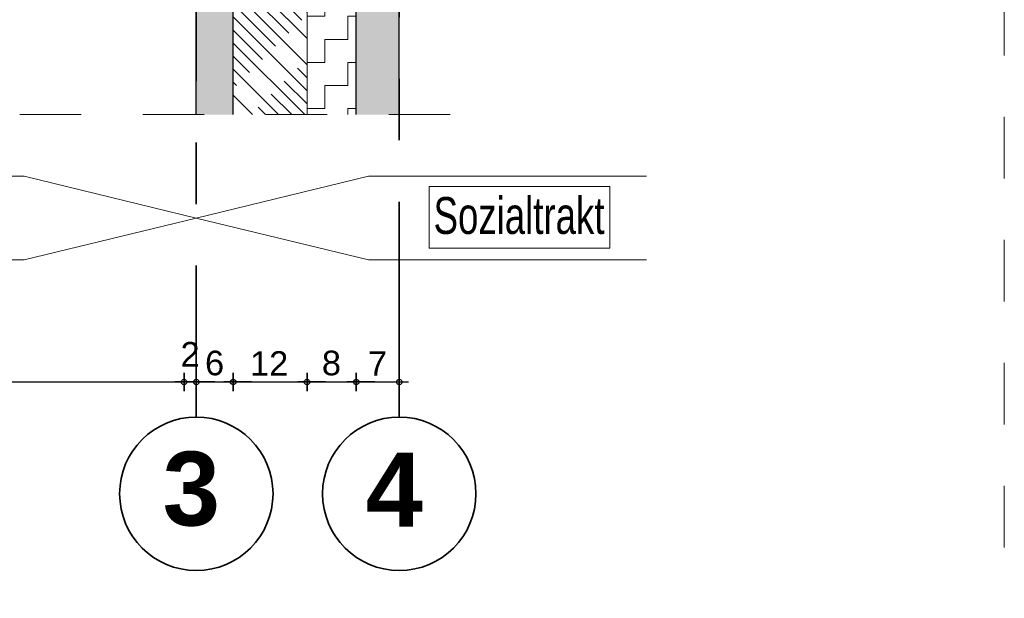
# Model space of a CAD drawing. Header units: metres. Extents: x 1314 to 1415, y -87 to -52.
# Tile 648 of 656: x 1413.667 to 1415.268, y -74.709 to -73.768. Entities that reach past the tile are written whole.
import ezdxf

# ---------------------------------------------------------------- set-up
doc = ezdxf.new("R2010")
doc.units = ezdxf.units.M
doc.header["$PDMODE"] = 65
for name, pattern in [('AUSGEZOGEN', [0]), ('GETRENNT2_S10', [0.045, 0.02, -0.01, 0, -0.005, 0, -0.01]), ('STRICHLINIE_S4', [0.008, 0.006, -0.002]), ('STRICHPUNKT2_S5', [0.5, 0.35, -0.05, 0.05, -0.05])]:
    doc.linetypes.add(name, pattern=pattern)
for name, color, linetype, lineweight in [('XR$8$Achsen', 4, 'AUSGEZOGEN', 13), ('XR$8$Maßlinie 1_50', 7, 'AUSGEZOGEN', 25), ('XR$8$Muster', 4, 'AUSGEZOGEN', 13), ('XR$8$Möblierung', 4, 'AUSGEZOGEN', 13), ('XR$8$Schraffur', 4, 'AUSGEZOGEN', 13), ('XR$8$Text 1_100', 3, 'AUSGEZOGEN', 18), ('XR$8$Wand', 1, 'AUSGEZOGEN', 50), ('XR$8$Wand Mauerwerk tr_1', 42, 'AUSGEZOGEN', 18)]:
    doc.layers.add(name, color=color, linetype=linetype, lineweight=lineweight)
doc.styles.add('ARIAL', font='arial.ttf')
doc.dimstyles.new('DIMSTYLE_28', dxfattribs={"dimtxt": 0.04, "dimasz": 0.03, "dimexe": 0, "dimexo": 1e-06, "dimgap": 0.02, "dimtad": 2, "dimdec": 1, "dimlfac": 100, "dimrnd": 0.5, "dimzin": 4, "dimdsep": 46, "dimtxsty": 'ARIAL', "dimblk1": 'ALL_ML_KREIS', "dimblk2": 'ALL_ML_KREIS', "dimsah": 1, "dimcen": 0, "dimse1": 1, "dimse2": 1, "dimclrd": 7, "dimclre": 7, "dimclrt": 7, "dimadec": 0, "dimazin": 0, "dimtfac": 1, "dimtdec": 0, "dimtix": 1, "dimtmove": 2, "dimatfit": 3, "dimfxl": 0, "dimtzin": 0, "dimlwd": 0, "dimlwe": 25, "dimarcsym": 0})
doc.dimstyles.new('DIMSTYLE_29', dxfattribs={"dimtxt": 0.04, "dimasz": 0.03, "dimexe": 0, "dimexo": 1e-06, "dimgap": 0.02, "dimtad": 2, "dimdec": 1, "dimlfac": 100, "dimrnd": 0.5, "dimzin": 4, "dimdsep": 46, "dimtxsty": 'ARIAL', "dimblk1": 'ALL_ML_KREIS', "dimblk2": 'ALL_ML_KREIS', "dimsah": 1, "dimcen": 0, "dimse1": 1, "dimse2": 1, "dimclrd": 7, "dimclre": 7, "dimclrt": 7, "dimadec": 0, "dimazin": 0, "dimtfac": 1, "dimtdec": 0, "dimtix": 1, "dimtmove": 2, "dimatfit": 3, "dimfxl": 0, "dimtvp": 1.2, "dimtzin": 0, "dimlwd": 0, "dimlwe": 25, "dimarcsym": 0})

# ---------------------------------------------------------------- blocks, each defined once
blk = doc.blocks.new('ALL_ML_KREIS')
at = {"color": 0, "linetype": 'ByBlock', "lineweight": -2}
for p, q in [((-1, 0), (0.5, 0)), ((0, -0.5), (0, 0.5))]:
    blk.add_line(p, q, dxfattribs=at)
blk.add_circle((0, 0), 0.15, dxfattribs=at)
blk = doc.blocks.new('*D419')
at = {"layer": 'DEFPOINTS', "color": 7, "linetype": 'AUSGEZOGEN', "lineweight": 25, "transparency": 33554687}
for p in [(1413.0238, -73.8454), (1413.9338, -73.8454), (1413.0238, -74.357)]:
    blk.add_point(p, dxfattribs=at)
at = {"layer": 'XR$8$Maßlinie 1_50', "color": 7, "linetype": 'AUSGEZOGEN', "lineweight": -2, "transparency": 33554687}
blk.add_line((1413.0238, -74.357), (1413.9338, -74.357), dxfattribs=at)
at = {"layer": 'XR$8$Maßlinie 1_50', "color": 7, "linetype": 'AUSGEZOGEN', "lineweight": 25, "transparency": 33554687, "xscale": 0.03, "yscale": 0.03, "zscale": 0.03, "rotation": 180}
blk.add_blockref('ALL_ML_KREIS', (1413.0238, -74.357), dxfattribs=at)
at = {"layer": 'XR$8$Maßlinie 1_50', "color": 7, "linetype": 'AUSGEZOGEN', "lineweight": 25, "transparency": 33554687, "xscale": 0.03, "yscale": 0.03, "zscale": 0.03}
blk.add_blockref('ALL_ML_KREIS', (1413.9338, -74.357), dxfattribs=at)
at = {"layer": 'XR$8$Maßlinie 1_50', "color": 7, "linetype": 'AUSGEZOGEN', "lineweight": 25, "transparency": 33554687, "insert": (1413.4808, -74.3264), "char_height": 0.04, "width": 0.16, "attachment_point": 5, "style": 'ARIAL'}
blk.add_mtext('\\A1;{\\A1;{91\\H0.026400;\\S^ ;}}', dxfattribs=at)
blk = doc.blocks.new('*D420')
at = {"layer": 'DEFPOINTS', "color": 7, "linetype": 'AUSGEZOGEN', "lineweight": 25, "transparency": 33554687}
for p in [(1413.9338, -73.8454), (1413.9538, -73.8454), (1413.9338, -74.357)]:
    blk.add_point(p, dxfattribs=at)
at = {"layer": 'XR$8$Maßlinie 1_50', "color": 7, "linetype": 'AUSGEZOGEN', "lineweight": -2, "transparency": 33554687}
blk.add_line((1413.9338, -74.357), (1413.9538, -74.357), dxfattribs=at)
at = {"layer": 'XR$8$Maßlinie 1_50', "color": 7, "linetype": 'AUSGEZOGEN', "lineweight": 25, "transparency": 33554687, "xscale": 0.03, "yscale": 0.03, "zscale": 0.03, "rotation": 180}
blk.add_blockref('ALL_ML_KREIS', (1413.9338, -74.357), dxfattribs=at)
at = {"layer": 'XR$8$Maßlinie 1_50', "color": 7, "linetype": 'AUSGEZOGEN', "lineweight": 25, "transparency": 33554687, "xscale": 0.03, "yscale": 0.03, "zscale": 0.03}
blk.add_blockref('ALL_ML_KREIS', (1413.9538, -74.357), dxfattribs=at)
at = {"layer": 'XR$8$Maßlinie 1_50', "color": 7, "linetype": 'AUSGEZOGEN', "lineweight": 25, "transparency": 33554687, "insert": (1413.9437, -74.312), "char_height": 0.04, "width": 0.12, "attachment_point": 5, "style": 'ARIAL'}
blk.add_mtext('\\A1;{\\A1;{2\\H0.026400;\\S^ ;}}', dxfattribs=at)
blk = doc.blocks.new('*D421')
at = {"layer": 'DEFPOINTS', "color": 7, "linetype": 'AUSGEZOGEN', "lineweight": 25, "transparency": 33554687}
for p in [(1413.9538, -73.8454), (1414.0138, -73.9222), (1413.9538, -74.357)]:
    blk.add_point(p, dxfattribs=at)
at = {"layer": 'XR$8$Maßlinie 1_50', "color": 7, "linetype": 'AUSGEZOGEN', "lineweight": -2, "transparency": 33554687}
blk.add_line((1413.9538, -74.357), (1414.0138, -74.357), dxfattribs=at)
at = {"layer": 'XR$8$Maßlinie 1_50', "color": 7, "linetype": 'AUSGEZOGEN', "lineweight": 25, "transparency": 33554687, "xscale": 0.03, "yscale": 0.03, "zscale": 0.03, "rotation": 180}
blk.add_blockref('ALL_ML_KREIS', (1413.9538, -74.357), dxfattribs=at)
at = {"layer": 'XR$8$Maßlinie 1_50', "color": 7, "linetype": 'AUSGEZOGEN', "lineweight": 25, "transparency": 33554687, "xscale": 0.03, "yscale": 0.03, "zscale": 0.03}
blk.add_blockref('ALL_ML_KREIS', (1414.0138, -74.357), dxfattribs=at)
at = {"layer": 'XR$8$Maßlinie 1_50', "color": 7, "linetype": 'AUSGEZOGEN', "lineweight": 25, "transparency": 33554687, "insert": (1413.9835, -74.3264), "char_height": 0.04, "width": 0.12, "attachment_point": 5, "style": 'ARIAL'}
blk.add_mtext('\\A1;{\\A1;{6\\H0.026400;\\S^ ;}}', dxfattribs=at)
blk = doc.blocks.new('*D422')
at = {"layer": 'DEFPOINTS', "color": 7, "linetype": 'AUSGEZOGEN', "lineweight": 25, "transparency": 33554687}
for p in [(1414.0138, -73.9222), (1414.1338, -73.9222), (1414.0138, -74.357)]:
    blk.add_point(p, dxfattribs=at)
at = {"layer": 'XR$8$Maßlinie 1_50', "color": 7, "linetype": 'AUSGEZOGEN', "lineweight": -2, "transparency": 33554687}
blk.add_line((1414.0138, -74.357), (1414.1338, -74.357), dxfattribs=at)
at = {"layer": 'XR$8$Maßlinie 1_50', "color": 7, "linetype": 'AUSGEZOGEN', "lineweight": 25, "transparency": 33554687, "xscale": 0.03, "yscale": 0.03, "zscale": 0.03, "rotation": 180}
blk.add_blockref('ALL_ML_KREIS', (1414.0138, -74.357), dxfattribs=at)
at = {"layer": 'XR$8$Maßlinie 1_50', "color": 7, "linetype": 'AUSGEZOGEN', "lineweight": 25, "transparency": 33554687, "xscale": 0.03, "yscale": 0.03, "zscale": 0.03}
blk.add_blockref('ALL_ML_KREIS', (1414.1338, -74.357), dxfattribs=at)
at = {"layer": 'XR$8$Maßlinie 1_50', "color": 7, "linetype": 'AUSGEZOGEN', "lineweight": 25, "transparency": 33554687, "insert": (1414.0722, -74.327), "char_height": 0.04, "width": 0.16, "attachment_point": 5, "style": 'ARIAL'}
blk.add_mtext('\\A1;{\\A1;{12\\H0.026400;\\S^ ;}}', dxfattribs=at)
blk = doc.blocks.new('*D423')
at = {"layer": 'DEFPOINTS', "color": 7, "linetype": 'AUSGEZOGEN', "lineweight": 25, "transparency": 33554687}
for p in [(1414.1338, -73.9222), (1414.2138, -73.9222), (1414.1338, -74.357)]:
    blk.add_point(p, dxfattribs=at)
at = {"layer": 'XR$8$Maßlinie 1_50', "color": 7, "linetype": 'AUSGEZOGEN', "lineweight": -2, "transparency": 33554687}
blk.add_line((1414.1338, -74.357), (1414.2138, -74.357), dxfattribs=at)
at = {"layer": 'XR$8$Maßlinie 1_50', "color": 7, "linetype": 'AUSGEZOGEN', "lineweight": 25, "transparency": 33554687, "xscale": 0.03, "yscale": 0.03, "zscale": 0.03, "rotation": 180}
blk.add_blockref('ALL_ML_KREIS', (1414.1338, -74.357), dxfattribs=at)
at = {"layer": 'XR$8$Maßlinie 1_50', "color": 7, "linetype": 'AUSGEZOGEN', "lineweight": 25, "transparency": 33554687, "xscale": 0.03, "yscale": 0.03, "zscale": 0.03}
blk.add_blockref('ALL_ML_KREIS', (1414.2138, -74.357), dxfattribs=at)
at = {"layer": 'XR$8$Maßlinie 1_50', "color": 7, "linetype": 'AUSGEZOGEN', "lineweight": 25, "transparency": 33554687, "insert": (1414.1735, -74.3264), "char_height": 0.04, "width": 0.12, "attachment_point": 5, "style": 'ARIAL'}
blk.add_mtext('\\A1;{\\A1;{8\\H0.026400;\\S^ ;}}', dxfattribs=at)
blk = doc.blocks.new('*D424')
at = {"layer": 'DEFPOINTS', "color": 7, "linetype": 'AUSGEZOGEN', "lineweight": 25, "transparency": 33554687}
for p in [(1414.2138, -73.9222), (1414.2838, -73.9222), (1414.2138, -74.357)]:
    blk.add_point(p, dxfattribs=at)
at = {"layer": 'XR$8$Maßlinie 1_50', "color": 7, "linetype": 'AUSGEZOGEN', "lineweight": -2, "transparency": 33554687}
blk.add_line((1414.2138, -74.357), (1414.2838, -74.357), dxfattribs=at)
at = {"layer": 'XR$8$Maßlinie 1_50', "color": 7, "linetype": 'AUSGEZOGEN', "lineweight": 25, "transparency": 33554687, "xscale": 0.03, "yscale": 0.03, "zscale": 0.03, "rotation": 180}
blk.add_blockref('ALL_ML_KREIS', (1414.2138, -74.357), dxfattribs=at)
at = {"layer": 'XR$8$Maßlinie 1_50', "color": 7, "linetype": 'AUSGEZOGEN', "lineweight": 25, "transparency": 33554687, "xscale": 0.03, "yscale": 0.03, "zscale": 0.03}
blk.add_blockref('ALL_ML_KREIS', (1414.2838, -74.357), dxfattribs=at)
at = {"layer": 'XR$8$Maßlinie 1_50', "color": 7, "linetype": 'AUSGEZOGEN', "lineweight": 25, "transparency": 33554687, "insert": (1414.2485, -74.327), "char_height": 0.04, "width": 0.12, "attachment_point": 5, "style": 'ARIAL'}
blk.add_mtext('\\A1;{\\A1;{7\\H0.026400;\\S^ ;}}', dxfattribs=at)

msp = doc.modelspace()

# ---------------------------------------------------------------- hatches: boundary and pattern name
at = {"layer": 'XR$8$Muster', "linetype": 'AUSGEZOGEN', "lineweight": 13, "transparency": 33554687}
h = msp.add_hatch(dxfattribs=at)
h.set_pattern_fill('MUSTER', color=4, scale=0.0375, angle=90, style=0, pattern_type=2)
h.set_pattern_definition([(90, (-0.075, 0.075), (-0.0375, 0.0375), [0.0375, -0.0375]), (180, (-0.075, 0.075), (-0.0375, -0.0375), [0.0375, -0.0375])])
h.paths.add_polyline_path([(1414.2138, -73.3364), (1414.1338, -73.3364), (1414.1338, -73.9223), (1414.2138, -73.9223)], flags=0)
at = {"layer": 'XR$8$Möblierung', "linetype": 'AUSGEZOGEN', "lineweight": 13, "transparency": 33554687}
for points in [[(1414.0138, -73.3364), (1413.9538, -73.3364), (1413.9538, -73.9223), (1414.0138, -73.9223)], [(1414.2838, -73.3364), (1414.2138, -73.3364), (1414.2138, -73.9223), (1414.2838, -73.9223)]]:
    msp.add_hatch(color=253, dxfattribs=at).paths.add_polyline_path(points)
at = {"layer": 'XR$8$Schraffur', "linetype": 'AUSGEZOGEN', "lineweight": 13, "transparency": 33554687}
h = msp.add_hatch(dxfattribs=at)
h.set_pattern_fill('SCHRAFFUR_7', color=52, scale=0.01, angle=90, style=0, pattern_type=2)
h.set_pattern_definition([(135, (0, 0), (-0.02121320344, -0.02121320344), []), (135, (-0.010607, -0.010607), (-0.02121320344, -0.02121320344), [0.1, -0.05])])
h.paths.add_polyline_path([(1414.1338, -73.9223), (1414.1338, -73.3364), (1414.0138, -73.3364), (1414.0138, -73.9223)], flags=0)

# ---------------------------------------------------------------- linework, layer by layer
at = {"layer": 'XR$8$Achsen', "color": 4, "linetype": 'STRICHPUNKT2_S5', "lineweight": 35, "transparency": 33554687}
for p, q in [((1414.2838, -74.414), (1414.2838, -71.9754)), ((1413.9538, -73.5179), (1413.9538, -74.414))]:
    msp.add_line(p, q, dxfattribs=at)
at = {"layer": 'XR$8$Achsen', "color": 4, "linetype": 'AUSGEZOGEN', "lineweight": 35, "transparency": 33554687}
for centre in [(1413.9538, -74.5388), (1414.2838, -74.5388)]:
    msp.add_circle(centre, 0.1247, dxfattribs=at)
at = {"layer": 'XR$8$Text 1_100', "color": 3, "linetype": 'AUSGEZOGEN', "lineweight": 18, "transparency": 33554687}
msp.add_lwpolyline([(1414.3325, -74.1392), (1414.6263, -74.1392), (1414.6263, -74.0392), (1414.3325, -74.0392), (1414.3325, -74.1392)], dxfattribs=at)
at = {"layer": 'XR$8$Wand', "color": 4, "linetype": 'AUSGEZOGEN', "lineweight": 13, "transparency": 33554687}
for p, q in [((1413.2219, -74.0226), (1413.6739, -74.0226)), ((1413.6739, -74.0226), (1413.9538, -74.0907)), ((1414.2336, -74.0226), (1413.9538, -74.0907)), ((1414.6856, -74.0226), (1414.2336, -74.0226)), ((1413.6739, -74.1587), (1413.9538, -74.0907)), ((1414.2336, -74.1587), (1413.9538, -74.0907)), ((1413.2219, -74.1587), (1413.6739, -74.1587)), ((1414.6856, -74.1587), (1414.2336, -74.1587))]:
    msp.add_line(p, q, dxfattribs=at)
at = {"layer": 'XR$8$Wand Mauerwerk tr_1', "color": 7, "linetype": 'STRICHLINIE_S4', "lineweight": 18, "transparency": 33554687}
msp.add_line((1415.2675, -77.426), (1415.2675, -71.9366), dxfattribs=at)
at = {"layer": 'XR$8$Wand Mauerwerk tr_1', "color": 7, "linetype": 'AUSGEZOGEN', "lineweight": 25, "transparency": 33554687}
for p, q in [((1413.9538, -73.9223), (1413.9538, -73.3364)), ((1414.0138, -73.9223), (1414.0138, -73.3364)), ((1414.2138, -73.9223), (1414.2138, -73.3364)), ((1414.2838, -73.9223), (1414.2838, -73.3364))]:
    msp.add_line(p, q, dxfattribs=at)
at = {"layer": 'XR$8$Wand Mauerwerk tr_1', "color": 7, "linetype": 'AUSGEZOGEN', "lineweight": 18, "transparency": 33554687}
msp.add_line((1414.1338, -73.9223), (1414.1338, -73.3364), dxfattribs=at)
at = {"layer": 'XR$8$Wand Mauerwerk tr_1', "color": 7, "linetype": 'GETRENNT2_S10', "lineweight": 13, "transparency": 33554687}
msp.add_line((1413.6667, -73.9223), (1414.4337, -73.9223), dxfattribs=at)

# ---------------------------------------------------------------- texts
at = {"layer": 'XR$8$Achsen', "color": 4, "linetype": 'AUSGEZOGEN', "lineweight": 35, "transparency": 33554687, "char_height": 0.12, "width": 0.153418, "attachment_point": 7, "style": 'ARIAL'}
for s, insert in [('\\A1;{\\fArial|i0|b1;\\H0.120000;\\W1.000000;\\C4;3}\\P', (1413.8991, -74.5922)), ('\\A1;{\\fArial|i0|b1;\\H0.120000;\\W1.000000;\\C4;4}\\P', (1414.2291, -74.5922))]:
    msp.add_mtext(s, dxfattribs=dict(at, insert=insert))
at = {"layer": 'XR$8$Text 1_100', "color": 3, "linetype": 'AUSGEZOGEN', "lineweight": 18, "transparency": 33554687, "insert": (1414.3396, -74.1172), "char_height": 0.06, "width": 0.300883, "attachment_point": 7, "style": 'ARIAL'}
msp.add_mtext('\\W0.71;Sozialtrakt', dxfattribs=at)

# ---------------------------------------------------------------- dimensions: what is measured, and where the dimension line sits
at = {"layer": 'XR$8$Maßlinie 1_50', "color": 7, "linetype": 'AUSGEZOGEN', "lineweight": 25, "transparency": 33554687}
for base, p1, p2, dimstyle, picture, middle in [((1413.9338, -74.357), (1413.0238, -73.8454), (1413.9338, -73.8454), 'DIMSTYLE_28', '*D419', (1413.4808, -74.3264)), ((1413.9538, -74.357), (1413.9338, -73.8454), (1413.9538, -73.8454), 'DIMSTYLE_29', '*D420', (1413.9437, -74.312)), ((1414.0138, -74.357), (1413.9538, -73.8454), (1414.0138, -73.9223), 'DIMSTYLE_29', '*D421', (1413.9835, -74.3264)), ((1414.1338, -74.357), (1414.0138, -73.9223), (1414.1338, -73.9223), 'DIMSTYLE_29', '*D422', (1414.0722, -74.327)), ((1414.2138, -74.357), (1414.1338, -73.9223), (1414.2138, -73.9223), 'DIMSTYLE_29', '*D423', (1414.1735, -74.3264)), ((1414.2838, -74.357), (1414.2138, -73.9223), (1414.2838, -73.9223), 'DIMSTYLE_29', '*D424', (1414.2485, -74.327))]:
    dim = msp.add_linear_dim(base=base, p1=p1, p2=p2, dimstyle=dimstyle, override={"dimpost": '<>', "dimclrd": 7, "dimclre": 7, "dimclrt": 7, "dimlwd": 0, "dimlwe": 25}, dxfattribs=at)
    dim.commit()
    dim.dimension.update_dxf_attribs({"geometry": picture, "text_midpoint": middle, "dimtype": 160})

doc.saveas('drawing.dxf')
